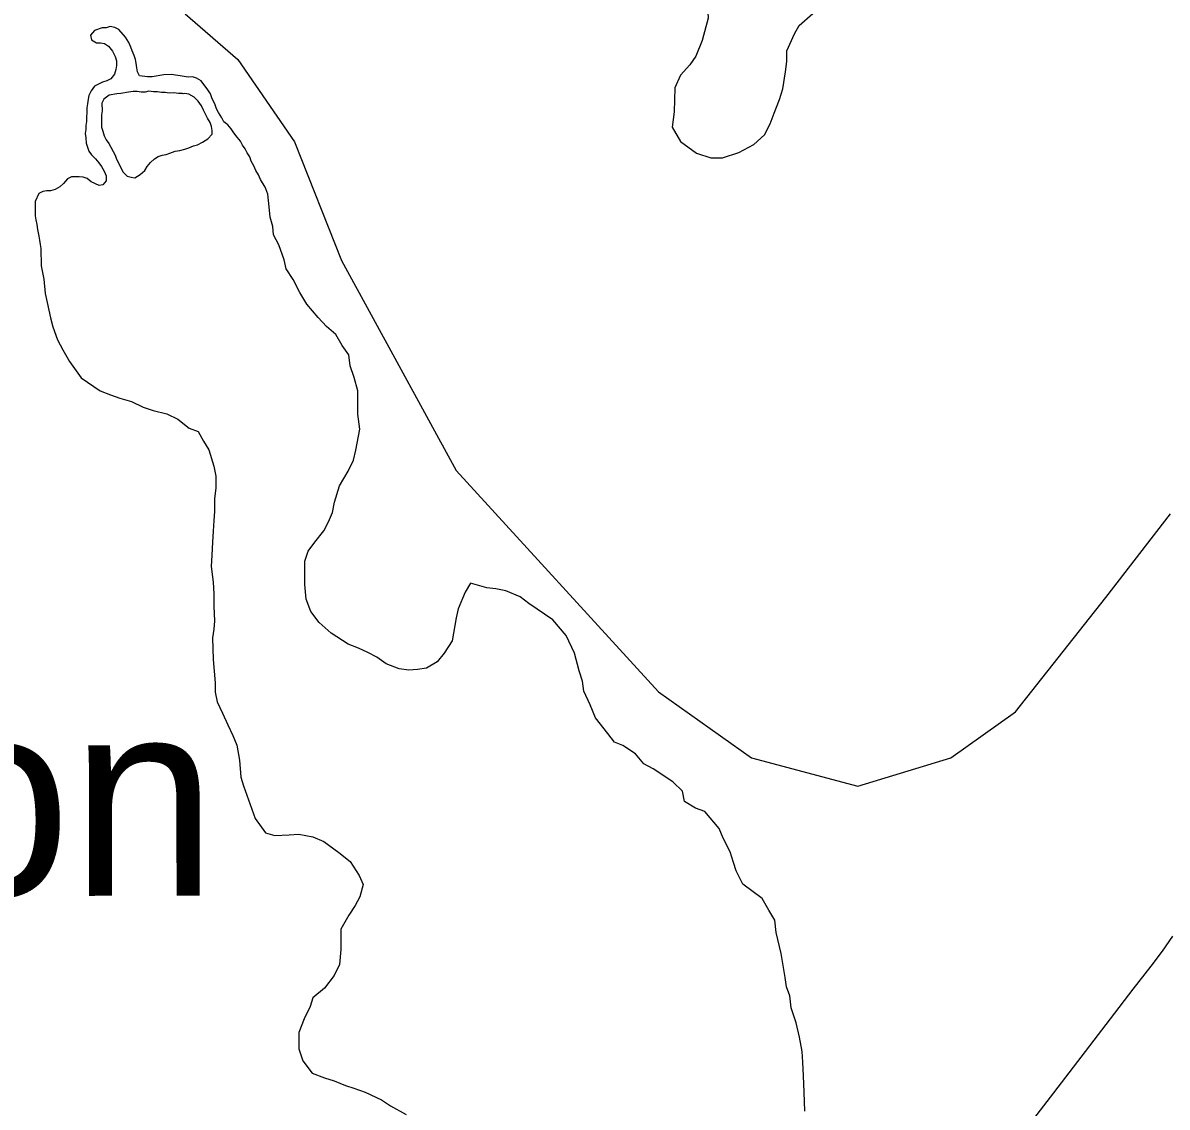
# Model space of a CAD drawing. Extents: x 103424 to 290657, y 38711 to 110967.
# Drawn here: x 214250.1193 to 214250.451, y 40209.7104 to 40210.0248 of the extents above; entities that cross this region are included whole.
import ezdxf

# ---------------------------------------------------------------- set-up
doc = ezdxf.new("R2010")
doc.units = 0
for name, color, linetype in [('GM_X_Major_Lake', 7, 'Continuous'), ('GM_X_Major_Lake_Text', 7, 'Continuous'), ('GM_X_Major_River', 7, 'Continuous'), ('GM_X_Minor_Lake', 7, 'Continuous'), ('GM_X_Rail_Line', 7, 'Continuous'), ('GM_X_State_Route', 7, 'Continuous')]:
    doc.layers.add(name, color=color, linetype=linetype)

msp = doc.modelspace()

# ---------------------------------------------------------------- linework, layer by layer
at = {"layer": 'GM_X_Major_Lake'}
for points in [[(214250.18972, 40209.97672), (214250.18954, 40209.97714), (214250.18818, 40209.9794), (214250.1876, 40209.98072), (214250.18682, 40209.98204), (214250.18624, 40209.98336), (214250.18546, 40209.98468), (214250.18507, 40209.986), (214250.18429, 40209.98713), (214250.18371, 40209.98826), (214250.18294, 40209.98939), (214250.18235, 40209.99052), (214250.18139, 40209.99165), (214250.18043, 40209.99296), (214250.17965, 40209.99409), (214250.17869, 40209.99522), (214250.17754, 40209.99615), (214250.17696, 40209.99728), (214250.17599, 40209.99879), (214250.17541, 40209.99992), (214250.17501, 40210.00105), (214250.17404, 40210.00313), (214250.17365, 40210.00426), (214250.17287, 40210.00539), (214250.17094, 40210.00802), (214250.16961, 40210.00876), (214250.16846, 40210.00913), (214250.16714, 40210.00911), (214250.16486, 40210.00946), (214250.16353, 40210.00963), (214250.16238, 40210.00981), (214250.16011, 40210.00978), (214250.1567, 40210.00916), (214250.15537, 40210.00915), (214250.15309, 40210.0095), (214250.15251, 40210.01063), (214250.1523, 40210.01176), (214250.1521, 40210.01309), (214250.15189, 40210.01423), (214250.1515, 40210.01536), (214250.15092, 40210.01668), (214250.15052, 40210.01781), (214250.14994, 40210.01914), (214250.14897, 40210.02064), (214250.14704, 40210.02289), (214250.1459, 40210.02345), (214250.14457, 40210.02381), (214250.14343, 40210.02342), (214250.14229, 40210.0234), (214250.14003, 40210.02261), (214250.1389, 40210.02127), (214250.13911, 40210.01994), (214250.14064, 40210.01901), (214250.14178, 40210.01903), (214250.14292, 40210.01885), (214250.14407, 40210.01811), (214250.14522, 40210.0166), (214250.146, 40210.0151), (214250.1464, 40210.01377), (214250.14641, 40210.01244), (214250.14624, 40210.0113), (214250.14587, 40210.00997), (214250.14475, 40210.00863), (214250.14362, 40210.00804), (214250.1423, 40210.00764), (214250.14003, 40210.00648), (214250.1391, 40210.00513), (214250.13836, 40210.0038), (214250.13818, 40210.00265), (214250.13801, 40210.00132), (214250.13783, 40210.00018), (214250.13785, 40209.99885), (214250.13768, 40209.99752), (214250.13769, 40209.99619), (214250.13752, 40209.99505), (214250.13753, 40209.99391), (214250.13736, 40209.99277), (214250.13756, 40209.99145), (214250.13758, 40209.98993), (214250.13837, 40209.98766), (214250.13914, 40209.98653), (214250.14029, 40209.98541), (214250.14126, 40209.98428), (214250.14203, 40209.98315), (214250.1428, 40209.98183), (214250.14339, 40209.98051), (214250.14341, 40209.979), (214250.14247, 40209.97784), (214250.14134, 40209.97764)], [(214250.16568, 40210.00425), (214250.16549, 40210.00435), (214250.16435, 40210.00433), (214250.16302, 40210.0045), (214250.16169, 40210.00448), (214250.16055, 40210.00466), (214250.15941, 40210.00464), (214250.15827, 40210.00482), (214250.15713, 40210.0048), (214250.1558, 40210.00498), (214250.15467, 40210.00477), (214250.15353, 40210.00476), (214250.15239, 40210.00493), (214250.15125, 40210.00492), (214250.14992, 40210.00471), (214250.14765, 40210.0043), (214250.14651, 40210.00428), (214250.14424, 40210.00387), (214250.14274, 40210.00271), (214250.14218, 40210.00157), (214250.14221, 40209.99929), (214250.14203, 40209.99815), (214250.14208, 40209.99454), (214250.14247, 40209.99341), (214250.14287, 40209.99209), (214250.14345, 40209.99095), (214250.14422, 40209.98983), (214250.14597, 40209.98643), (214250.14637, 40209.9853), (214250.14831, 40209.98153), (214250.14946, 40209.9804), (214250.15061, 40209.98004), (214250.15175, 40209.97986), (214250.15325, 40209.98083), (214250.15457, 40209.98199), (214250.15531, 40209.98314), (214250.15625, 40209.98429), (214250.15737, 40209.98544), (214250.1585, 40209.98603), (214250.15963, 40209.98642), (214250.16077, 40209.98663), (214250.1619, 40209.98702), (214250.16342, 40209.98761), (214250.16474, 40209.98782), (214250.16625, 40209.98822), (214250.16739, 40209.98861), (214250.16871, 40209.9892), (214250.16985, 40209.98941)], [(214250.16985, 40209.98941), (214250.17135, 40209.99019), (214250.17286, 40209.99115), (214250.17417, 40209.9925), (214250.17416, 40209.99364), (214250.17395, 40209.99478), (214250.17356, 40209.99591), (214250.17278, 40209.99723), (214250.17162, 40209.99949), (214250.17103, 40210.00081), (214250.17007, 40210.00213), (214250.16892, 40210.00325), (214250.16739, 40210.00418), (214250.16625, 40210.00435), (214250.16568, 40210.00425)], [(214250.14134, 40209.97764), (214250.13905, 40209.97875), (214250.1379, 40209.97968), (214250.13675, 40209.98005), (214250.13561, 40209.98022), (214250.13334, 40209.98019), (214250.1322, 40209.97961), (214250.13108, 40209.97826), (214250.12996, 40209.9773), (214250.12864, 40209.97652), (214250.12731, 40209.97612), (214250.12618, 40209.97611), (214250.12504, 40209.9759), (214250.12391, 40209.97532), (214250.1228, 40209.97303), (214250.12285, 40209.96885), (214250.12305, 40209.96772), (214250.12326, 40209.96639), (214250.12347, 40209.96487), (214250.12387, 40209.96298), (214250.12407, 40209.96184), (214250.12428, 40209.96052), (214250.12448, 40209.95938), (214250.12454, 40209.95439)], [(214250.34555, 40209.71945), (214250.34536, 40209.72344), (214250.34517, 40209.72648), (214250.34442, 40209.73066), (214250.34347, 40209.73483), (214250.34195, 40209.7392), (214250.34157, 40209.74262), (214250.34062, 40209.74528), (214250.34024, 40209.74794), (214250.33911, 40209.75496), (214250.33759, 40209.76104), (214250.33721, 40209.76464), (214250.33551, 40209.76749), (214250.33361, 40209.77091), (214250.32792, 40209.77508), (214250.32602, 40209.77888), (214250.32526, 40209.78134), (214250.32432, 40209.78438), (214250.32223, 40209.78837), (214250.32109, 40209.79121), (214250.31692, 40209.79615), (214250.31426, 40209.79709), (214250.31104, 40209.79899), (214250.31047, 40209.80203), (214250.30763, 40209.80468), (214250.30194, 40209.80848), (214250.29928, 40209.80999), (214250.29681, 40209.81284), (214250.29321, 40209.8153), (214250.29074, 40209.81625), (214250.28885, 40209.81872), (214250.28524, 40209.82327), (214250.28373, 40209.82707), (214250.28183, 40209.83105), (214250.28145, 40209.8339), (214250.2805, 40209.83694), (214250.27918, 40209.84207), (214250.27671, 40209.84719), (214250.27292, 40209.85174), (214250.2659, 40209.85648), (214250.26343, 40209.85838), (214250.25926, 40209.86009), (214250.25641, 40209.86065), (214250.25376, 40209.86103), (214250.24902, 40209.86235), (214250.2475, 40209.85969), (214250.24541, 40209.85494), (214250.24484, 40209.85228), (214250.2437, 40209.84563), (214250.24142, 40209.84202), (214250.23934, 40209.83955), (214250.2363, 40209.83765), (214250.23364, 40209.83726), (214250.23118, 40209.83707), (214250.22833, 40209.83745), (214250.22454, 40209.83896), (214250.22188, 40209.84086), (214250.21923, 40209.84219), (214250.21657, 40209.84351), (214250.21354, 40209.84465), (214250.20861, 40209.84787), (214250.20519, 40209.85091), (214250.20272, 40209.85413), (214250.2014, 40209.85774), (214250.20102, 40209.86192), (214250.20102, 40209.86875), (214250.20197, 40209.8716), (214250.20387, 40209.87426), (214250.20652, 40209.8775), (214250.20785, 40209.88016), (214250.20899, 40209.88282), (214250.20956, 40209.88586), (214250.21108, 40209.89061), (214250.21355, 40209.89479), (214250.21506, 40209.89802), (214250.21582, 40209.90087), (214250.21696, 40209.90695), (214250.2164, 40209.91132), (214250.2164, 40209.91815), (214250.21526, 40209.92195), (214250.21412, 40209.92537), (214250.21374, 40209.92859), (214250.21185, 40209.93125), (214250.20995, 40209.93448), (214250.20729, 40209.93675), (214250.20483, 40209.93941), (214250.20161, 40209.94321), (214250.19952, 40209.94662), (214250.19762, 40209.95042), (214250.19554, 40209.95345), (214250.19497, 40209.95611), (214250.19345, 40209.96048), (214250.19193, 40209.96333), (214250.19174, 40209.9658), (214250.19099, 40209.96845), (214250.19061, 40209.97149), (214250.19023, 40209.9751), (214250.18972, 40209.97672)], [(214250.12454, 40209.95439), (214250.12477, 40209.95337), (214250.12534, 40209.95052), (214250.12572, 40209.94635), (214250.12629, 40209.94369), (214250.12724, 40209.93932), (214250.12799, 40209.93666), (214250.12932, 40209.93287), (214250.13084, 40209.93002), (214250.13274, 40209.9266), (214250.13615, 40209.92186), (214250.14165, 40209.91807), (214250.14469, 40209.91693), (214250.14734, 40209.91598), (214250.15076, 40209.91504), (214250.15417, 40209.91333), (214250.15702, 40209.91239), (214250.161, 40209.91144), (214250.16422, 40209.90992), (214250.16745, 40209.90727), (214250.17011, 40209.90632), (214250.17162, 40209.90348), (214250.17314, 40209.90101), (214250.17466, 40209.89626), (214250.17522, 40209.89341), (214250.17522, 40209.89), (214250.17484, 40209.88677), (214250.17484, 40209.88316), (214250.17465, 40209.8805), (214250.17446, 40209.87746), (214250.17427, 40209.87423), (214250.17408, 40209.87043), (214250.17389, 40209.8672), (214250.17446, 40209.86264), (214250.17465, 40209.85923), (214250.17465, 40209.85562), (214250.17484, 40209.85144), (214250.17465, 40209.84897), (214250.17427, 40209.8465), (214250.17445, 40209.84023), (214250.17502, 40209.8334), (214250.17502, 40209.83074), (214250.17559, 40209.82789), (214250.17711, 40209.82466), (214250.17863, 40209.82125), (214250.18014, 40209.81821), (214250.18128, 40209.81536), (214250.18204, 40209.81099), (214250.18242, 40209.80606), (214250.18317, 40209.80359), (214250.18659, 40209.7941), (214250.18962, 40209.78992), (214250.19228, 40209.78917), (214250.19645, 40209.78936), (214250.1993, 40209.78955), (214250.20328, 40209.7888), (214250.20651, 40209.78747), (214250.21087, 40209.78425), (214250.21409, 40209.78159), (214250.21675, 40209.77761), (214250.21789, 40209.77495), (214250.21694, 40209.77134), (214250.21561, 40209.76887), (214250.21371, 40209.76602), (214250.21143, 40209.76203), (214250.21143, 40209.75614), (214250.21105, 40209.75177), (214250.20953, 40209.74854), (214250.20669, 40209.74493), (214250.20327, 40209.74208), (214250.20251, 40209.73961), (214250.20081, 40209.736), (214250.19929, 40209.73201), (214250.19929, 40209.72726), (214250.20042, 40209.72384), (214250.20308, 40209.72024), (214250.20668, 40209.71891), (214250.20953, 40209.71797), (214250.21275, 40209.71664), (214250.21522, 40209.71588), (214250.21844, 40209.71475)], [(214250.34593, 40209.7092), (214250.34574, 40209.71471), (214250.34555, 40209.71945)], [(214250.21844, 40209.71475), (214250.22319, 40209.71247), (214250.22584, 40209.71077), (214250.2304, 40209.7083)]]:
    msp.add_lwpolyline(points, dxfattribs=at)
at = {"layer": 'GM_X_Major_River'}
for points in [[(214250.18972, 40209.97672), (214250.18954, 40209.97714), (214250.18818, 40209.9794), (214250.1876, 40209.98072), (214250.18682, 40209.98204), (214250.18624, 40209.98336), (214250.18546, 40209.98468), (214250.18507, 40209.986), (214250.18429, 40209.98713), (214250.18371, 40209.98826), (214250.18294, 40209.98939), (214250.18235, 40209.99052), (214250.18139, 40209.99165), (214250.18043, 40209.99296), (214250.17965, 40209.99409), (214250.17869, 40209.99522), (214250.17754, 40209.99615), (214250.17696, 40209.99728), (214250.17599, 40209.99879), (214250.17541, 40209.99992), (214250.17501, 40210.00105), (214250.17404, 40210.00313), (214250.17365, 40210.00426), (214250.17287, 40210.00539), (214250.17094, 40210.00802), (214250.16961, 40210.00876), (214250.16846, 40210.00913), (214250.16714, 40210.00911), (214250.16486, 40210.00946), (214250.16353, 40210.00963), (214250.16238, 40210.00981), (214250.16011, 40210.00978), (214250.1567, 40210.00916), (214250.15537, 40210.00915), (214250.15309, 40210.0095), (214250.15251, 40210.01063), (214250.1523, 40210.01176), (214250.1521, 40210.01309), (214250.15189, 40210.01423), (214250.1515, 40210.01536), (214250.15092, 40210.01668), (214250.15052, 40210.01781), (214250.14994, 40210.01914), (214250.14897, 40210.02064), (214250.14704, 40210.02289), (214250.1459, 40210.02345), (214250.14457, 40210.02381), (214250.14343, 40210.02342), (214250.14229, 40210.0234), (214250.14003, 40210.02261), (214250.1389, 40210.02127), (214250.13911, 40210.01994), (214250.14064, 40210.01901), (214250.14178, 40210.01903), (214250.14292, 40210.01885), (214250.14407, 40210.01811), (214250.14522, 40210.0166), (214250.146, 40210.0151), (214250.1464, 40210.01377), (214250.14641, 40210.01244), (214250.14624, 40210.0113), (214250.14587, 40210.00997), (214250.14475, 40210.00863), (214250.14362, 40210.00804), (214250.1423, 40210.00764), (214250.14003, 40210.00648), (214250.1391, 40210.00513), (214250.13836, 40210.0038), (214250.13818, 40210.00265), (214250.13801, 40210.00132), (214250.13783, 40210.00018), (214250.13785, 40209.99885), (214250.13768, 40209.99752), (214250.13769, 40209.99619), (214250.13752, 40209.99505), (214250.13753, 40209.99391), (214250.13736, 40209.99277), (214250.13756, 40209.99145), (214250.13758, 40209.98993), (214250.13837, 40209.98766), (214250.13914, 40209.98653), (214250.14029, 40209.98541), (214250.14126, 40209.98428), (214250.14203, 40209.98315), (214250.1428, 40209.98183), (214250.14339, 40209.98051), (214250.14341, 40209.979), (214250.14247, 40209.97784), (214250.14134, 40209.97764)], [(214250.14134, 40209.97764), (214250.13905, 40209.97875), (214250.1379, 40209.97968), (214250.13675, 40209.98005), (214250.13561, 40209.98022), (214250.13334, 40209.98019), (214250.1322, 40209.97961), (214250.13108, 40209.97826), (214250.12996, 40209.9773), (214250.12864, 40209.97652), (214250.12731, 40209.97612), (214250.12618, 40209.97611), (214250.12504, 40209.9759), (214250.12391, 40209.97532), (214250.1228, 40209.97303), (214250.12285, 40209.96885), (214250.12305, 40209.96772), (214250.12326, 40209.96639), (214250.12347, 40209.96487), (214250.12387, 40209.96298), (214250.12407, 40209.96184), (214250.12428, 40209.96052), (214250.12448, 40209.95938), (214250.12454, 40209.95439)], [(214250.34555, 40209.71945), (214250.34536, 40209.72344), (214250.34517, 40209.72648), (214250.34442, 40209.73066), (214250.34347, 40209.73483), (214250.34195, 40209.7392), (214250.34157, 40209.74262), (214250.34062, 40209.74528), (214250.34024, 40209.74794), (214250.33911, 40209.75496), (214250.33759, 40209.76104), (214250.33721, 40209.76464), (214250.33551, 40209.76749), (214250.33361, 40209.77091), (214250.32792, 40209.77508), (214250.32602, 40209.77888), (214250.32526, 40209.78134), (214250.32432, 40209.78438), (214250.32223, 40209.78837), (214250.32109, 40209.79121), (214250.31692, 40209.79615), (214250.31426, 40209.79709), (214250.31104, 40209.79899), (214250.31047, 40209.80203), (214250.30763, 40209.80468), (214250.30194, 40209.80848), (214250.29928, 40209.80999), (214250.29681, 40209.81284), (214250.29321, 40209.8153), (214250.29074, 40209.81625), (214250.28885, 40209.81872), (214250.28524, 40209.82327), (214250.28373, 40209.82707), (214250.28183, 40209.83105), (214250.28145, 40209.8339), (214250.2805, 40209.83694), (214250.27918, 40209.84207), (214250.27671, 40209.84719), (214250.27292, 40209.85174), (214250.2659, 40209.85648), (214250.26343, 40209.85838), (214250.25926, 40209.86009), (214250.25641, 40209.86065), (214250.25376, 40209.86103), (214250.24902, 40209.86235), (214250.2475, 40209.85969), (214250.24541, 40209.85494), (214250.24484, 40209.85228), (214250.2437, 40209.84563), (214250.24142, 40209.84202), (214250.23934, 40209.83955), (214250.2363, 40209.83765), (214250.23364, 40209.83726), (214250.23118, 40209.83707), (214250.22833, 40209.83745), (214250.22454, 40209.83896), (214250.22188, 40209.84086), (214250.21923, 40209.84219), (214250.21657, 40209.84351), (214250.21354, 40209.84465), (214250.20861, 40209.84787), (214250.20519, 40209.85091), (214250.20272, 40209.85413), (214250.2014, 40209.85774), (214250.20102, 40209.86192), (214250.20102, 40209.86875), (214250.20197, 40209.8716), (214250.20387, 40209.87426), (214250.20652, 40209.8775), (214250.20785, 40209.88016), (214250.20899, 40209.88282), (214250.20956, 40209.88586), (214250.21108, 40209.89061), (214250.21355, 40209.89479), (214250.21506, 40209.89802), (214250.21582, 40209.90087), (214250.21696, 40209.90695), (214250.2164, 40209.91132), (214250.2164, 40209.91815), (214250.21526, 40209.92195), (214250.21412, 40209.92537), (214250.21374, 40209.92859), (214250.21185, 40209.93125), (214250.20995, 40209.93448), (214250.20729, 40209.93675), (214250.20483, 40209.93941), (214250.20161, 40209.94321), (214250.19952, 40209.94662), (214250.19762, 40209.95042), (214250.19554, 40209.95345), (214250.19497, 40209.95611), (214250.19345, 40209.96048), (214250.19193, 40209.96333), (214250.19174, 40209.9658), (214250.19099, 40209.96845), (214250.19061, 40209.97149), (214250.19023, 40209.9751), (214250.18972, 40209.97672)], [(214250.12454, 40209.95439), (214250.12477, 40209.95337), (214250.12534, 40209.95052), (214250.12572, 40209.94635), (214250.12629, 40209.94369), (214250.12724, 40209.93932), (214250.12799, 40209.93666), (214250.12932, 40209.93287), (214250.13084, 40209.93002), (214250.13274, 40209.9266), (214250.13615, 40209.92186), (214250.14165, 40209.91807), (214250.14469, 40209.91693), (214250.14734, 40209.91598), (214250.15076, 40209.91504), (214250.15417, 40209.91333), (214250.15702, 40209.91239), (214250.161, 40209.91144), (214250.16422, 40209.90992), (214250.16745, 40209.90727), (214250.17011, 40209.90632), (214250.17162, 40209.90348), (214250.17314, 40209.90101), (214250.17466, 40209.89626), (214250.17522, 40209.89341), (214250.17522, 40209.89), (214250.17484, 40209.88677), (214250.17484, 40209.88316), (214250.17465, 40209.8805), (214250.17446, 40209.87746), (214250.17427, 40209.87423), (214250.17408, 40209.87043), (214250.17389, 40209.8672), (214250.17446, 40209.86264), (214250.17465, 40209.85923), (214250.17465, 40209.85562), (214250.17484, 40209.85144), (214250.17465, 40209.84897), (214250.17427, 40209.8465), (214250.17445, 40209.84023), (214250.17502, 40209.8334), (214250.17502, 40209.83074), (214250.17559, 40209.82789), (214250.17711, 40209.82466), (214250.17863, 40209.82125), (214250.18014, 40209.81821), (214250.18128, 40209.81536), (214250.18204, 40209.81099), (214250.18242, 40209.80606), (214250.18317, 40209.80359), (214250.18659, 40209.7941), (214250.18962, 40209.78992), (214250.19228, 40209.78917), (214250.19645, 40209.78936), (214250.1993, 40209.78955), (214250.20328, 40209.7888), (214250.20651, 40209.78747), (214250.21087, 40209.78425), (214250.21409, 40209.78159), (214250.21675, 40209.77761), (214250.21789, 40209.77495), (214250.21694, 40209.77134), (214250.21561, 40209.76887), (214250.21371, 40209.76602), (214250.21143, 40209.76203), (214250.21143, 40209.75614), (214250.21105, 40209.75177), (214250.20953, 40209.74854), (214250.20669, 40209.74493), (214250.20327, 40209.74208), (214250.20251, 40209.73961), (214250.20081, 40209.736), (214250.19929, 40209.73201), (214250.19929, 40209.72726), (214250.20042, 40209.72384), (214250.20308, 40209.72024), (214250.20668, 40209.71891), (214250.20953, 40209.71797), (214250.21275, 40209.71664), (214250.21522, 40209.71588), (214250.21844, 40209.71475)], [(214250.34593, 40209.7092), (214250.34574, 40209.71471), (214250.34555, 40209.71945)], [(214250.21844, 40209.71475), (214250.22319, 40209.71247), (214250.22584, 40209.71077), (214250.2304, 40209.7083)]]:
    msp.add_lwpolyline(points, dxfattribs=at)
at = {"layer": 'GM_X_Minor_Lake'}
for points in [[(214250.31963, 40210.04628), (214250.31925, 40210.04325), (214250.31811, 40210.03944), (214250.31811, 40210.03603), (214250.31792, 40210.03223), (214250.31773, 40210.02957), (214250.31792, 40210.02615), (214250.31621, 40210.01969), (214250.31431, 40210.01513), (214250.3126, 40210.01266), (214250.30994, 40210.00962), (214250.30824, 40210.00601), (214250.30804, 40209.99898), (214250.30747, 40209.99461)], [(214250.30747, 40209.99461), (214250.30994, 40209.99043), (214250.31449, 40209.98702), (214250.31867, 40209.9857), (214250.32208, 40209.9857), (214250.32682, 40209.98722), (214250.33119, 40209.98951), (214250.33422, 40209.99236), (214250.33593, 40209.99559), (214250.33707, 40209.99863), (214250.33859, 40210.00262), (214250.33954, 40210.00566), (214250.3403, 40210.0106), (214250.34068, 40210.01364), (214250.34068, 40210.01668), (214250.34296, 40210.02162), (214250.34429, 40210.02409), (214250.34827, 40210.02751)]]:
    msp.add_lwpolyline(points, dxfattribs=at)
at = {"layer": 'GM_X_Rail_Line'}
msp.add_lwpolyline([(214250.16633, 40210.02747), (214250.18157, 40210.01418), (214250.19798, 40209.99034), (214250.21166, 40209.95595), (214250.24487, 40209.89497), (214250.30348, 40209.83087), (214250.33044, 40209.81172), (214250.36131, 40209.80351), (214250.38827, 40209.81172), (214250.40702, 40209.82501), (214250.4332, 40209.85823), (214250.45195, 40209.88246)], dxfattribs=at)
at = {"layer": 'GM_X_State_Route'}
msp.add_lwpolyline([(214250.41229, 40209.70696), (214250.41715, 40209.71329), (214250.42254, 40209.72032), (214250.42855, 40209.72815), (214250.43455, 40209.73596), (214250.44116, 40209.74457), (214250.44631, 40209.75128), (214250.44963, 40209.75561), (214250.45261, 40209.75999)], dxfattribs=at)

# ---------------------------------------------------------------- texts
at = {"layer": 'GM_X_Major_Lake_Text'}
msp.add_text('Punderson', height=0.056855, rotation=0.0666, dxfattribs=at).set_placement((214249.80772, 40209.77128))

doc.saveas('drawing.dxf')
